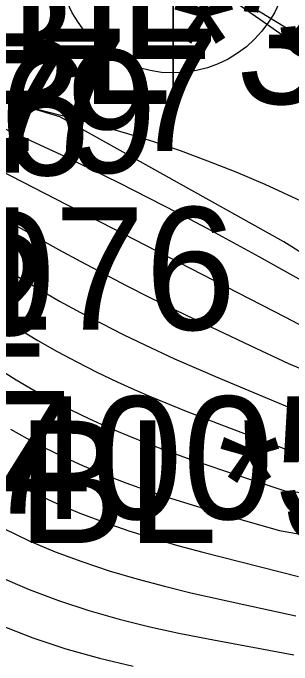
# Model space of a CAD drawing. Extents: x 2356077 to 2359823, y 225951 to 227822.
# Drawn here: x 2357581.74 to 2357587.43, y 226687.86 to 226701.15 of the extents above; entities that cross this region are included whole.
import ezdxf

# ---------------------------------------------------------------- set-up
doc = ezdxf.new("R2010")
doc.units = 0
for name, color, linetype in [('DTM Contours Major', 7, 'Continuous'), ('DTM Contours Minor', 7, 'Continuous'), ('Exist DTM Breakline Cogo Comment', 7, 'Continuous'), ('Exist DTM Breakline Cogo Elevation', 7, 'Continuous'), ('Exist DTM Breakline Cogo Number', 7, 'Continuous'), ('Exist DTM Breakline Underwater Cogo Elevation', 7, 'Continuous'), ('Exist DTM Breakline Underwater Cogo Number', 7, 'Continuous'), ('Exist DTM Drainline', 7, 'Continuous'), ('Exist Roads EOP', 7, 'Continuous'), ('Exist Roads EOP Cogo Point CELL', 7, 'Continuous'), ('Exist Structure Major Bridge WW Cogo Comment', 7, 'Continuous'), ('Exist Structure Major Bridge WW Cogo Number', 7, 'Continuous'), ('PH Exist DTM Breakline', 7, 'Continuous')]:
    doc.layers.add(name, color=color, linetype=linetype)

msp = doc.modelspace()

# ---------------------------------------------------------------- linework, layer by layer
at = {"layer": 'DTM Contours Major'}
for points in [[(2357572.886, 226703.984), (2357577.165, 226700.593), (2357577.619, 226700.406), (2357578.177, 226700.197), (2357578.545, 226699.979), (2357578.621, 226699.634), (2357579.167, 226699.425), (2357580.281, 226699.249), (2357580.764, 226699.143), (2357581.275, 226698.922), (2357582.102, 226698.551), (2357582.735, 226698.257), (2357583.32, 226697.975), (2357583.91, 226697.685), (2357584.505, 226697.384), (2357585.104, 226697.075), (2357585.708, 226696.755), (2357586.756, 226696.187), (2357587.909, 226695.54)], [(2357581.449, 226693.895), (2357581.805, 226693.672), (2357582.169, 226693.459), (2357582.54, 226693.255), (2357582.919, 226693.061), (2357583.303, 226692.875), (2357583.691, 226692.701), (2357584.085, 226692.535), (2357584.483, 226692.376), (2357584.886, 226692.225), (2357585.294, 226692.078), (2357586.096, 226691.805), (2357587.287, 226691.411), (2357587.687, 226691.368)], [(2357581.489, 226688.672), (2357582.148, 226688.414), (2357582.821, 226688.189), (2357583.504, 226687.997), (2357584.192, 226687.834)]]:
    msp.add_lwpolyline(points, dxfattribs=at)
at = {"layer": 'DTM Contours Minor'}
for points in [[(2357583.631, 226714.936), (2357582.269, 226713.203), (2357581.269, 226711.457), (2357580.749, 226709.726), (2357580.741, 226708.386), (2357581.084, 226707.069), (2357581.753, 226705.768), (2357582.729, 226704.478), (2357583.989, 226703.195), (2357585.51, 226701.912), (2357588.724, 226699.662), (2357592.482, 226697.429), (2357596.592, 226695.242), (2357600.863, 226693.133)], [(2357572.839, 226704.495), (2357577.499, 226700.802), (2357578.109, 226700.547), (2357578.596, 226700.375), (2357578.723, 226700.282), (2357578.829, 226700.211), (2357579.281, 226700.042), (2357579.749, 226699.963), (2357580.652, 226699.655), (2357581.099, 226699.512), (2357581.541, 226699.379), (2357582.213, 226699.196), (2357583.219, 226698.936), (2357583.559, 226698.844), (2357584.079, 226698.694), (2357584.61, 226698.527), (2357585.154, 226698.343), (2357585.712, 226698.138), (2357586.286, 226697.91), (2357586.878, 226697.658), (2357587.613, 226697.321)], [(2357572.949, 226703.461), (2357577.424, 226699.915), (2357577.776, 226699.761), (2357578.181, 226699.573), (2357578.326, 226699.321), (2357578.324, 226698.996), (2357578.434, 226698.907), (2357580.015, 226698.656), (2357580.438, 226698.465), (2357581.697, 226697.83), (2357585.595, 226695.825), (2357587.3, 226694.95), (2357588.161, 226694.496)], [(2357573.002, 226702.945), (2357577.385, 226699.469), (2357577.421, 226699.434), (2357577.74, 226699.181), (2357577.749, 226699.139), (2357577.903, 226699.134), (2357578.029, 226698.798), (2357578.027, 226698.455), (2357578.138, 226698.319), (2357579.609, 226698.086), (2357579.987, 226697.888), (2357581.716, 226696.868), (2357582.223, 226696.578), (2357582.67, 226696.329), (2357583.125, 226696.081), (2357583.586, 226695.836), (2357584.053, 226695.594), (2357584.523, 226695.355), (2357585.258, 226694.995), (2357586.582, 226694.37), (2357587.36, 226694.006), (2357587.604, 226693.905)], [(2357573.055, 226702.429), (2357577.195, 226699.149), (2357577.241, 226699.087), (2357577.454, 226698.845), (2357577.454, 226698.749), (2357577.614, 226698.7), (2357577.733, 226698.314), (2357577.731, 226697.927), (2357577.832, 226697.733), (2357579.191, 226697.517), (2357579.532, 226697.316), (2357580.462, 226696.674), (2357581.011, 226696.306), (2357581.576, 226695.942), (2357581.865, 226695.763), (2357582.275, 226695.518), (2357582.694, 226695.278), (2357583.119, 226695.045), (2357583.551, 226694.817), (2357583.987, 226694.597), (2357584.428, 226694.384), (2357585.039, 226694.103), (2357585.971, 226693.699), (2357587.511, 226693.052)], [(2357581.488, 226694.946), (2357581.866, 226694.707), (2357582.252, 226694.475), (2357582.646, 226694.252), (2357583.047, 226694.036), (2357583.454, 226693.83), (2357583.866, 226693.632), (2357584.213, 226693.475), (2357584.563, 226693.323), (2357585.272, 226693.032), (2357585.994, 226692.753), (2357587.398, 226692.228), (2357588.047, 226692.204)], [(2357581.689, 226692.669), (2357582.03, 226692.477), (2357582.378, 226692.294), (2357582.733, 226692.12), (2357583.163, 226691.926), (2357583.601, 226691.744), (2357584.046, 226691.573), (2357584.498, 226691.412), (2357584.955, 226691.259), (2357585.415, 226691.114), (2357586.295, 226690.854), (2357587.18, 226690.598), (2357587.639, 226690.518)], [(2357581.516, 226691.704), (2357581.831, 226691.534), (2357582.152, 226691.372), (2357582.625, 226691.155), (2357583.109, 226690.954), (2357583.603, 226690.768), (2357584.105, 226690.597), (2357584.613, 226690.438), (2357585.126, 226690.29), (2357585.613, 226690.159), (2357587.567, 226689.665)], [(2357581.555, 226690.639), (2357582.071, 226690.393), (2357582.603, 226690.169), (2357583.148, 226689.966), (2357583.703, 226689.782), (2357584.266, 226689.615), (2357584.833, 226689.463), (2357585.372, 226689.333), (2357586.448, 226689.095), (2357587.51, 226688.86)], [(2357581.491, 226689.653), (2357582.075, 226689.4), (2357582.674, 226689.173), (2357583.287, 226688.972), (2357583.908, 226688.795), (2357584.534, 226688.638), (2357585.127, 226688.508), (2357585.72, 226688.391), (2357587.467, 226688.065)]]:
    msp.add_lwpolyline(points, dxfattribs=at)
at = {"layer": 'Exist DTM Drainline'}
msp.add_spline([(2357699.586, 226858.192), (2357670.366, 226820.782), (2357623.327, 226796.892), (2357587.218, 226772.268), (2357568.803, 226744.252), (2357555.19, 226717.62), (2357555.017, 226695.126), (2357553.473, 226672.759), (2357563.697, 226642.736), (2357576.526, 226627.993), (2357663.798, 226499.169), (2357732.721, 226415.647), (2357803.211, 226342.215), (2357874.586, 226264.309)], degree=3, dxfattribs=at)
at = {"layer": 'Exist Roads EOP'}
msp.add_lwpolyline([(2357585.012, 226702.271), (2357661.784, 226654.999), (2357743.586, 226604.975), (2357823.13, 226556.738), (2357904.149, 226507.742), (2357955.084, 226476.749)], dxfattribs=at)
at = {"layer": 'Exist Roads EOP Cogo Point CELL'}
msp.add_lwpolyline([(2357585.012, 226705.271), (2357585.012, 226699.271), (2357585.012, 226702.271), (2357588.012, 226702.271), (2357582.012, 226702.271)], dxfattribs=at)
msp.add_circle((2357585.012, 226702.271), 2.344, dxfattribs=at)
at = {"layer": 'PH Exist DTM Breakline'}
msp.add_lwpolyline([(2357608.221, 226683.711), (2357600.548, 226688.227), (2357593.938, 226692.308), (2357587.266, 226696.487), (2357582.695, 226699.034), (2357578.945, 226700.156), (2357572.681, 226705.21)], dxfattribs=at)

# ---------------------------------------------------------------- texts
at = {"layer": 'Exist DTM Breakline Cogo Comment'}
msp.add_text('EL*40051', height=2.5, dxfattribs=at).set_placement((2357576.095, 226690.833))
at = {"layer": 'Exist DTM Breakline Cogo Elevation'}
for s, p in [('1.70', (2357576.095, 226694.583)), ('1.77', (2357576.444, 226690.941))]:
    msp.add_text(s, height=2.5, dxfattribs=at).set_placement(p)
at = {"layer": 'Exist DTM Breakline Cogo Number'}
for s, p in [('D1177', (2357576.095, 226698.333)), ('D1176', (2357576.444, 226694.691))]:
    msp.add_text(s, height=2.5, dxfattribs=at).set_placement(p)
at = {"layer": 'Exist DTM Breakline Underwater Cogo Elevation'}
msp.add_text('-0.82', height=2.5, dxfattribs=at).set_placement((2357574.828, 226694.144))
at = {"layer": 'Exist DTM Breakline Underwater Cogo Number'}
msp.add_text('D1179', height=2.5, dxfattribs=at).set_placement((2357574.828, 226697.894))
at = {"layer": 'Exist Structure Major Bridge WW Cogo Comment'}
for s, p in [('WD EL*3119', (2357575.181, 226700.21)), ('WD BL*3119', (2357574.394, 226699.296)), ('WD BL*3119', (2357575.332, 226690.343))]:
    msp.add_text(s, height=2.5, dxfattribs=at).set_placement(p)
at = {"layer": 'Exist Structure Major Bridge WW Cogo Number'}
msp.add_text('D186', height=2.5, dxfattribs=at).set_placement((2357575.332, 226697.843))

doc.saveas('drawing.dxf')
